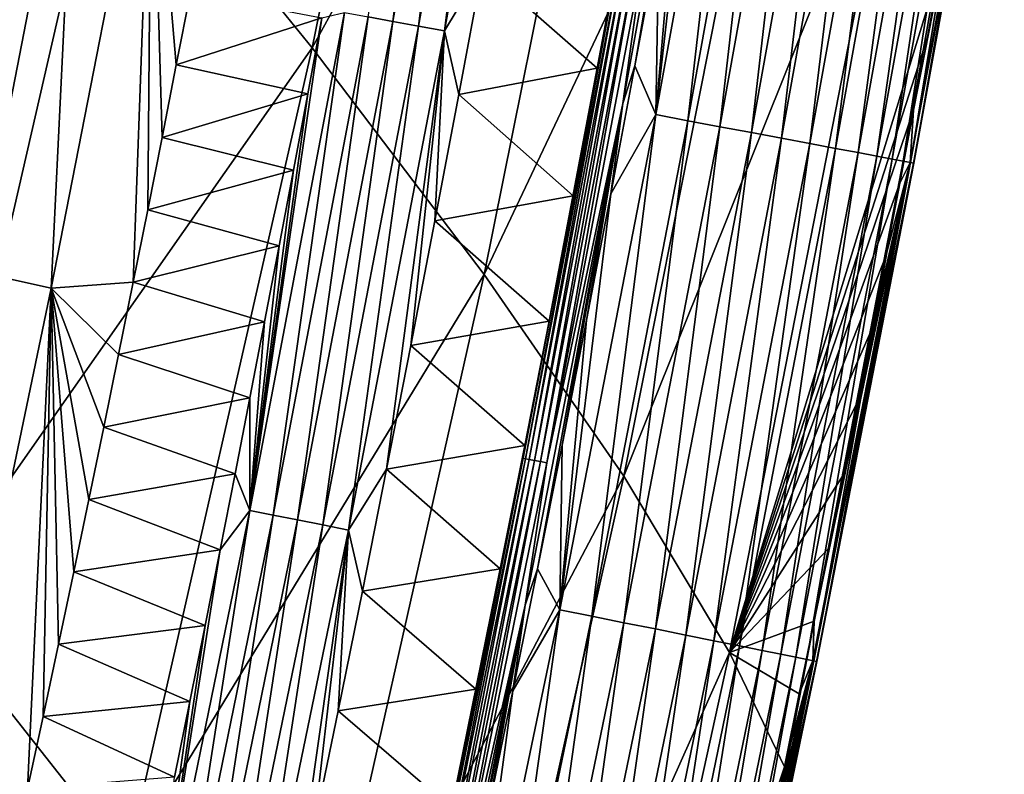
# Model space of a CAD drawing. Header units: millimetres. Extents: x -300 to 300, y -500 to 500.
# Tile 325 of 656: x 268 to 283, y -300 to -289. Entities that reach past the tile are written whole.
import ezdxf

# ---------------------------------------------------------------- set-up
doc = ezdxf.new("R2010")
doc.units = ezdxf.units.MM
doc.header["$LTSCALE"] = 81.481481
for name, color, linetype in [('19', 7, 'CONTINUOUS'), ('23', 7, 'CONTINUOUS'), ('26', 7, 'CONTINUOUS'), ('27', 7, 'CONTINUOUS'), ('29', 7, 'CONTINUOUS'), ('30', 7, 'CONTINUOUS'), ('32', 7, 'CONTINUOUS')]:
    doc.layers.add(name, color=color, linetype=linetype)

msp = doc.modelspace()

# ---------------------------------------------------------------- linework, layer by layer
at = {"layer": '19', "color": 7, "linetype": 'CONTINUOUS'}
for points in [[(272.438, -289.403, 23.823), (275.053, -276.563, 23.716), (269.342, -285.586, 27.976), (272.438, -289.403, 23.823)], [(272.438, -289.403, 23.823), (277.659, -279.91, 19.354), (275.053, -276.563, 23.716), (272.438, -289.403, 23.823)], [(275.055, -292.85, 19.442), (277.659, -279.91, 19.354), (272.438, -289.403, 23.823), (275.055, -292.85, 19.442)], [(275.055, -292.85, 19.442), (279.761, -282.899, 14.761), (277.659, -279.91, 19.354), (275.055, -292.85, 19.442)], [(262.977, -293.53, 32.049), (269.342, -285.586, 27.976), (265.784, -281.409, 31.909), (262.977, -293.53, 32.049)], [(277.176, -295.92, 14.828), (279.761, -282.899, 14.761), (275.055, -292.85, 19.442), (277.176, -295.92, 14.828)], [(277.176, -295.92, 14.828), (281.342, -285.523, 9.932), (279.761, -282.899, 14.761), (277.176, -295.92, 14.828)], [(266.528, -297.837, 28.103), (269.342, -285.586, 27.976), (262.977, -293.53, 32.049), (266.528, -297.837, 28.103)], [(266.528, -297.837, 28.103), (272.438, -289.403, 23.823), (269.342, -285.586, 27.976), (266.528, -297.837, 28.103)], [(278.785, -298.602, 9.975), (281.342, -285.523, 9.932), (277.176, -295.92, 14.828), (278.785, -298.602, 9.975)], [(281.342, -285.523, 9.932), (278.785, -298.602, 9.975), (281.997, -288.13, 6.219), (281.342, -285.523, 9.932)], [(281.997, -288.13, 6.219), (278.785, -298.602, 9.975), (281.791, -289.241, 6.226), (281.997, -288.13, 6.219)], [(281.791, -289.241, 6.226), (278.785, -298.602, 9.975), (281.583, -290.352, 6.232), (281.791, -289.241, 6.226)], [(269.626, -301.764, 23.932), (272.438, -289.403, 23.823), (266.528, -297.837, 28.103), (269.626, -301.764, 23.932)], [(269.626, -301.764, 23.932), (275.055, -292.85, 19.442), (272.438, -289.403, 23.823), (269.626, -301.764, 23.932)], [(281.583, -290.352, 6.232), (278.785, -298.602, 9.975), (281.373, -291.462, 6.239), (281.583, -290.352, 6.232)], [(281.373, -291.462, 6.239), (278.785, -298.602, 9.975), (281.161, -292.573, 6.245), (281.373, -291.462, 6.239)], [(281.161, -292.573, 6.245), (278.785, -298.602, 9.975), (280.947, -293.683, 6.252), (281.161, -292.573, 6.245)], [(272.252, -305.302, 19.532), (275.055, -292.85, 19.442), (269.626, -301.764, 23.932), (272.252, -305.302, 19.532)], [(272.252, -305.302, 19.532), (277.176, -295.92, 14.828), (275.055, -292.85, 19.442), (272.252, -305.302, 19.532)], [(280.947, -293.683, 6.252), (278.785, -298.602, 9.975), (280.731, -294.793, 6.258), (280.947, -293.683, 6.252)], [(280.731, -294.793, 6.258), (278.785, -298.602, 9.975), (280.512, -295.903, 6.265), (280.731, -294.793, 6.258)], [(274.392, -308.442, 14.896), (277.176, -295.92, 14.828), (272.252, -305.302, 19.532), (274.392, -308.442, 14.896)], [(274.392, -308.442, 14.896), (278.785, -298.602, 9.975), (277.176, -295.92, 14.828), (274.392, -308.442, 14.896)], [(280.512, -295.903, 6.265), (278.785, -298.602, 9.975), (280.292, -297.012, 6.271), (280.512, -295.903, 6.265)], [(280.292, -297.012, 6.271), (278.785, -298.602, 9.975), (280.069, -298.122, 6.278), (280.292, -297.012, 6.271)], [(263.516, -309.627, 28.232), (269.626, -301.764, 23.932), (266.528, -297.837, 28.103), (263.516, -309.627, 28.232)], [(280.069, -298.122, 6.278), (278.785, -298.602, 9.975), (279.844, -299.231, 6.284), (280.069, -298.122, 6.278)], [(276.028, -311.173, 10.018), (278.785, -298.602, 9.975), (274.392, -308.442, 14.896), (276.028, -311.173, 10.018)], [(278.785, -298.602, 9.975), (276.028, -311.173, 10.018), (279.617, -300.34, 6.291), (278.785, -298.602, 9.975)], [(279.844, -299.231, 6.284), (278.785, -298.602, 9.975), (279.617, -300.34, 6.291), (279.844, -299.231, 6.284)], [(279.617, -300.34, 6.291), (276.028, -311.173, 10.018), (279.388, -301.448, 6.298), (279.617, -300.34, 6.291)]]:
    msp.add_3dface(points, dxfattribs=at)
at = {"layer": '23', "color": 7, "linetype": 'CONTINUOUS'}
for points in [[(270.372, -289.665, 2.599), (270.586, -288.562, 2.596), (272.583, -288.951, 1.201), (270.372, -289.665, 2.599)], [(272.369, -290.107, 1.199), (270.372, -289.665, 2.599), (272.583, -288.951, 1.201), (272.369, -290.107, 1.199)], [(270.155, -290.767, 2.602), (270.372, -289.665, 2.599), (272.369, -290.107, 1.199), (270.155, -290.767, 2.602)], [(272.153, -291.263, 1.197), (270.155, -290.767, 2.602), (272.369, -290.107, 1.199), (272.153, -291.263, 1.197)], [(269.937, -291.869, 2.605), (270.155, -290.767, 2.602), (272.153, -291.263, 1.197), (269.937, -291.869, 2.605)], [(271.935, -292.418, 1.196), (269.937, -291.869, 2.605), (272.153, -291.263, 1.197), (271.935, -292.418, 1.196)], [(269.716, -292.97, 2.609), (269.937, -291.869, 2.605), (271.935, -292.418, 1.196), (269.716, -292.97, 2.609)], [(271.715, -293.574, 1.194), (269.716, -292.97, 2.609), (271.935, -292.418, 1.196), (271.715, -293.574, 1.194)], [(269.493, -294.071, 2.612), (269.716, -292.97, 2.609), (271.715, -293.574, 1.194), (269.493, -294.071, 2.612)], [(271.492, -294.729, 1.192), (269.493, -294.071, 2.612), (271.715, -293.574, 1.194), (271.492, -294.729, 1.192)], [(269.268, -295.173, 2.615), (269.493, -294.071, 2.612), (271.492, -294.729, 1.192), (269.268, -295.173, 2.615)], [(271.267, -295.884, 1.19), (269.268, -295.173, 2.615), (271.492, -294.729, 1.192), (271.267, -295.884, 1.19)], [(269.041, -296.273, 2.618), (269.268, -295.173, 2.615), (271.267, -295.884, 1.19), (269.041, -296.273, 2.618)], [(271.039, -297.038, 1.188), (269.041, -296.273, 2.618), (271.267, -295.884, 1.19), (271.039, -297.038, 1.188)], [(268.812, -297.374, 2.621), (269.041, -296.273, 2.618), (271.039, -297.038, 1.188), (268.812, -297.374, 2.621)], [(270.809, -298.192, 1.186), (268.812, -297.374, 2.621), (271.039, -297.038, 1.188), (270.809, -298.192, 1.186)], [(268.58, -298.474, 2.624), (268.812, -297.374, 2.621), (270.809, -298.192, 1.186), (268.58, -298.474, 2.624)], [(270.577, -299.345, 1.185), (268.58, -298.474, 2.624), (270.809, -298.192, 1.186), (270.577, -299.345, 1.185)], [(268.346, -299.574, 2.627), (268.58, -298.474, 2.624), (270.577, -299.345, 1.185), (268.346, -299.574, 2.627)], [(270.342, -300.498, 1.183), (268.346, -299.574, 2.627), (270.577, -299.345, 1.185), (270.342, -300.498, 1.183)], [(268.11, -300.674, 2.63), (268.346, -299.574, 2.627), (270.342, -300.498, 1.183), (268.11, -300.674, 2.63)]]:
    msp.add_3dface(points, dxfattribs=at)
at = {"layer": '26', "color": 7, "linetype": 'CONTINUOUS'}
for points in [[(268.86, -285.024, 4.491), (267.343, -292.81, 4.49), (267.805, -284.802, 5.586), (268.86, -285.024, 4.491)], [(268.86, -285.024, 4.491), (268.471, -293.062, 3.495), (267.343, -292.81, 4.49), (268.86, -285.024, 4.491)], [(269.992, -285.261, 3.484), (268.471, -293.062, 3.495), (268.86, -285.024, 4.491), (269.992, -285.261, 3.484)], [(269.992, -285.261, 3.484), (269.716, -292.97, 2.609), (268.471, -293.062, 3.495), (269.992, -285.261, 3.484)], [(269.937, -291.869, 2.605), (269.716, -292.97, 2.609), (269.992, -285.261, 3.484), (269.937, -291.869, 2.605)], [(270.155, -290.767, 2.602), (269.937, -291.869, 2.605), (269.992, -285.261, 3.484), (270.155, -290.767, 2.602)], [(270.586, -288.562, 2.596), (270.372, -289.665, 2.599), (269.992, -285.261, 3.484), (270.586, -288.562, 2.596)], [(270.372, -289.665, 2.599), (270.155, -290.767, 2.602), (269.992, -285.261, 3.484), (270.372, -289.665, 2.599)], [(268.471, -293.062, 3.495), (266.846, -300.834, 3.506), (267.343, -292.81, 4.49), (268.471, -293.062, 3.495)], [(269.716, -292.97, 2.609), (269.493, -294.071, 2.612), (268.471, -293.062, 3.495), (269.716, -292.97, 2.609)], [(268.471, -293.062, 3.495), (268.11, -300.674, 2.63), (266.846, -300.834, 3.506), (268.471, -293.062, 3.495)], [(268.346, -299.574, 2.627), (268.11, -300.674, 2.63), (268.471, -293.062, 3.495), (268.346, -299.574, 2.627)], [(268.58, -298.474, 2.624), (268.346, -299.574, 2.627), (268.471, -293.062, 3.495), (268.58, -298.474, 2.624)], [(269.493, -294.071, 2.612), (269.268, -295.173, 2.615), (268.471, -293.062, 3.495), (269.493, -294.071, 2.612)], [(269.268, -295.173, 2.615), (269.041, -296.273, 2.618), (268.471, -293.062, 3.495), (269.268, -295.173, 2.615)], [(269.041, -296.273, 2.618), (268.812, -297.374, 2.621), (268.471, -293.062, 3.495), (269.041, -296.273, 2.618)], [(268.812, -297.374, 2.621), (268.58, -298.474, 2.624), (268.471, -293.062, 3.495), (268.812, -297.374, 2.621)]]:
    msp.add_3dface(points, dxfattribs=at)
at = {"layer": '27', "color": 7, "linetype": 'CONTINUOUS'}
for points in [[(277.661, -290.421, 0.102), (278.421, -283.761, 0.031), (279.027, -282.885, 0.101), (277.661, -290.421, 0.102)], [(277.661, -290.421, 0.102), (279.027, -282.885, 0.101), (278.149, -290.513, 0.23), (277.661, -290.421, 0.102)], [(278.149, -290.513, 0.23), (279.027, -282.885, 0.101), (279.514, -282.97, 0.228), (278.149, -290.513, 0.23)], [(278.149, -290.513, 0.23), (279.514, -282.97, 0.228), (278.637, -290.604, 0.416), (278.149, -290.513, 0.23)], [(278.637, -290.604, 0.416), (279.514, -282.97, 0.228), (280.001, -283.056, 0.412), (278.637, -290.604, 0.416)], [(278.637, -290.604, 0.416), (280.001, -283.056, 0.412), (279.115, -290.694, 0.66), (278.637, -290.604, 0.416)], [(279.115, -290.694, 0.66), (280.001, -283.056, 0.412), (280.478, -283.14, 0.654), (279.115, -290.694, 0.66)], [(279.115, -290.694, 0.66), (280.478, -283.14, 0.654), (279.574, -290.781, 0.963), (279.115, -290.694, 0.66)], [(279.574, -290.781, 0.963), (280.478, -283.14, 0.654), (280.937, -283.22, 0.954), (279.574, -290.781, 0.963)], [(279.574, -290.781, 0.963), (280.937, -283.22, 0.954), (280.003, -290.861, 1.322), (279.574, -290.781, 0.963)], [(280.003, -290.861, 1.322), (280.937, -283.22, 0.954), (281.366, -283.296, 1.31), (280.003, -290.861, 1.322)], [(280.003, -290.861, 1.322), (281.366, -283.296, 1.31), (280.394, -290.935, 1.732), (280.003, -290.861, 1.322)], [(280.394, -290.935, 1.732), (281.366, -283.296, 1.31), (281.756, -283.364, 1.716), (280.394, -290.935, 1.732)], [(280.394, -290.935, 1.732), (281.756, -283.364, 1.716), (280.737, -290.999, 2.186), (280.394, -290.935, 1.732)], [(280.737, -290.999, 2.186), (281.756, -283.364, 1.716), (282.1, -283.425, 2.166), (280.737, -290.999, 2.186)], [(280.737, -290.999, 2.186), (282.1, -283.425, 2.166), (281.025, -291.053, 2.675), (280.737, -290.999, 2.186)], [(281.025, -291.053, 2.675), (282.1, -283.425, 2.166), (282.39, -283.476, 2.651), (281.025, -291.053, 2.675)], [(281.025, -291.053, 2.675), (282.39, -283.476, 2.651), (281.255, -291.097, 3.189), (281.025, -291.053, 2.675)], [(281.255, -291.097, 3.189), (282.39, -283.476, 2.651), (282.622, -283.516, 3.161), (281.255, -291.097, 3.189)], [(281.255, -291.097, 3.189), (282.622, -283.516, 3.161), (281.424, -291.129, 3.718), (281.255, -291.097, 3.189)], [(281.424, -291.129, 3.718), (282.622, -283.516, 3.161), (282.794, -283.547, 3.685), (281.424, -291.129, 3.718)], [(281.424, -291.129, 3.718), (282.794, -283.547, 3.685), (281.533, -291.149, 4.25), (281.424, -291.129, 3.718)], [(281.533, -291.149, 4.25), (282.794, -283.547, 3.685), (282.906, -283.566, 4.214), (281.533, -291.149, 4.25)], [(282.914, -283.568, 5.734), (281.583, -290.352, 6.232), (281.529, -291.148, 5.776), (282.914, -283.568, 5.734)], [(282.914, -283.568, 5.734), (281.529, -291.148, 5.776), (282.961, -283.576, 5.246), (282.914, -283.568, 5.734)], [(281.529, -291.148, 5.776), (281.58, -291.158, 5.287), (282.961, -283.576, 5.246), (281.529, -291.148, 5.776)], [(281.533, -291.149, 4.25), (282.906, -283.566, 4.214), (281.584, -291.158, 4.776), (281.533, -291.149, 4.25)], [(281.584, -291.158, 4.776), (282.96, -283.576, 4.737), (281.58, -291.158, 5.287), (281.584, -291.158, 4.776)], [(281.58, -291.158, 5.287), (282.96, -283.576, 4.737), (282.961, -283.576, 5.246), (281.58, -291.158, 5.287)], [(281.791, -289.241, 6.226), (281.583, -290.352, 6.232), (282.914, -283.568, 5.734), (281.791, -289.241, 6.226)], [(281.584, -291.158, 4.776), (282.906, -283.566, 4.214), (282.96, -283.576, 4.737), (281.584, -291.158, 4.776)], [(281.997, -288.13, 6.219), (281.791, -289.241, 6.226), (282.914, -283.568, 5.734), (281.997, -288.13, 6.219)], [(278.066, -285.747, 0.031), (278.421, -283.761, 0.031), (277.661, -290.421, 0.102), (278.066, -285.747, 0.031)], [(277.706, -287.719, 0.031), (278.066, -285.747, 0.031), (277.661, -290.421, 0.102), (277.706, -287.719, 0.031)], [(277.343, -289.679, 0.031), (277.706, -287.719, 0.031), (277.661, -290.421, 0.102), (277.343, -289.679, 0.031)], [(276.977, -291.623, 0.031), (277.343, -289.679, 0.031), (277.661, -290.421, 0.102), (276.977, -291.623, 0.031)], [(276.201, -297.95, 0.103), (276.977, -291.623, 0.031), (277.661, -290.421, 0.102), (276.201, -297.95, 0.103)], [(276.201, -297.95, 0.103), (277.661, -290.421, 0.102), (276.689, -298.048, 0.232), (276.201, -297.95, 0.103)], [(276.689, -298.048, 0.232), (277.661, -290.421, 0.102), (278.149, -290.513, 0.23), (276.689, -298.048, 0.232)], [(281.583, -290.352, 6.232), (281.373, -291.462, 6.239), (281.529, -291.148, 5.776), (281.583, -290.352, 6.232)], [(276.689, -298.048, 0.232), (278.149, -290.513, 0.23), (277.178, -298.147, 0.419), (276.689, -298.048, 0.232)], [(277.178, -298.147, 0.419), (278.149, -290.513, 0.23), (278.637, -290.604, 0.416), (277.178, -298.147, 0.419)], [(277.178, -298.147, 0.419), (278.637, -290.604, 0.416), (277.657, -298.243, 0.666), (277.178, -298.147, 0.419)], [(277.657, -298.243, 0.666), (278.637, -290.604, 0.416), (279.115, -290.694, 0.66), (277.657, -298.243, 0.666)], [(277.657, -298.243, 0.666), (279.115, -290.694, 0.66), (278.117, -298.336, 0.972), (277.657, -298.243, 0.666)], [(278.117, -298.336, 0.972), (279.115, -290.694, 0.66), (279.574, -290.781, 0.963), (278.117, -298.336, 0.972)], [(278.117, -298.336, 0.972), (279.574, -290.781, 0.963), (278.547, -298.422, 1.334), (278.117, -298.336, 0.972)], [(278.547, -298.422, 1.334), (279.574, -290.781, 0.963), (280.003, -290.861, 1.322), (278.547, -298.422, 1.334)], [(278.547, -298.422, 1.334), (280.003, -290.861, 1.322), (278.937, -298.501, 1.748), (278.547, -298.422, 1.334)], [(278.937, -298.501, 1.748), (280.003, -290.861, 1.322), (280.394, -290.935, 1.732), (278.937, -298.501, 1.748)], [(278.937, -298.501, 1.748), (280.394, -290.935, 1.732), (279.279, -298.569, 2.207), (278.937, -298.501, 1.748)], [(279.279, -298.569, 2.207), (280.394, -290.935, 1.732), (280.737, -290.999, 2.186), (279.279, -298.569, 2.207)], [(279.279, -298.569, 2.207), (280.737, -290.999, 2.186), (279.565, -298.627, 2.7), (279.279, -298.569, 2.207)], [(279.565, -298.627, 2.7), (280.737, -290.999, 2.186), (281.025, -291.053, 2.675), (279.565, -298.627, 2.7)], [(279.565, -298.627, 2.7), (281.025, -291.053, 2.675), (279.793, -298.673, 3.219), (279.565, -298.627, 2.7)], [(279.793, -298.673, 3.219), (281.025, -291.053, 2.675), (281.255, -291.097, 3.189), (279.793, -298.673, 3.219)], [(279.793, -298.673, 3.219), (281.255, -291.097, 3.189), (279.959, -298.706, 3.751), (279.793, -298.673, 3.219)], [(279.959, -298.706, 3.751), (281.255, -291.097, 3.189), (281.424, -291.129, 3.718), (279.959, -298.706, 3.751)], [(279.959, -298.706, 3.751), (281.424, -291.129, 3.718), (280.065, -298.728, 4.286), (279.959, -298.706, 3.751)], [(281.529, -291.148, 5.776), (280.069, -298.122, 6.278), (280.048, -298.724, 5.82), (281.529, -291.148, 5.776)], [(281.529, -291.148, 5.776), (280.048, -298.724, 5.82), (281.58, -291.158, 5.287), (281.529, -291.148, 5.776)], [(280.048, -298.724, 5.82), (280.104, -298.736, 5.329), (281.58, -291.158, 5.287), (280.048, -298.724, 5.82)], [(280.065, -298.728, 4.286), (281.424, -291.129, 3.718), (281.533, -291.149, 4.25), (280.065, -298.728, 4.286)], [(280.065, -298.728, 4.286), (281.533, -291.149, 4.25), (280.111, -298.737, 4.815), (280.065, -298.728, 4.286)], [(280.292, -297.012, 6.271), (280.069, -298.122, 6.278), (281.529, -291.148, 5.776), (280.292, -297.012, 6.271)], [(280.111, -298.737, 4.815), (281.584, -291.158, 4.776), (280.104, -298.736, 5.329), (280.111, -298.737, 4.815)], [(280.104, -298.736, 5.329), (281.584, -291.158, 4.776), (281.58, -291.158, 5.287), (280.104, -298.736, 5.329)], [(280.111, -298.737, 4.815), (281.533, -291.149, 4.25), (281.584, -291.158, 4.776), (280.111, -298.737, 4.815)], [(280.512, -295.903, 6.265), (280.292, -297.012, 6.271), (281.529, -291.148, 5.776), (280.512, -295.903, 6.265)], [(280.731, -294.793, 6.258), (280.512, -295.903, 6.265), (281.529, -291.148, 5.776), (280.731, -294.793, 6.258)], [(280.947, -293.683, 6.252), (280.731, -294.793, 6.258), (281.529, -291.148, 5.776), (280.947, -293.683, 6.252)], [(281.161, -292.573, 6.245), (280.947, -293.683, 6.252), (281.529, -291.148, 5.776), (281.161, -292.573, 6.245)], [(281.373, -291.462, 6.239), (281.161, -292.573, 6.245), (281.529, -291.148, 5.776), (281.373, -291.462, 6.239)], [(276.608, -293.546, 0.031), (276.977, -291.623, 0.031), (276.201, -297.95, 0.103), (276.608, -293.546, 0.031)], [(276.237, -295.446, 0.031), (276.608, -293.546, 0.031), (276.201, -297.95, 0.103), (276.237, -295.446, 0.031)], [(275.864, -297.327, 0.031), (276.237, -295.446, 0.031), (276.201, -297.95, 0.103), (275.864, -297.327, 0.031)], [(275.489, -299.183, 0.031), (275.864, -297.327, 0.031), (276.201, -297.95, 0.103), (275.489, -299.183, 0.031)], [(274.639, -305.471, 0.103), (275.489, -299.183, 0.031), (276.201, -297.95, 0.103), (274.639, -305.471, 0.103)], [(274.639, -305.471, 0.103), (276.201, -297.95, 0.103), (275.128, -305.577, 0.234), (274.639, -305.471, 0.103)], [(275.128, -305.577, 0.234), (276.201, -297.95, 0.103), (276.689, -298.048, 0.232), (275.128, -305.577, 0.234)], [(275.128, -305.577, 0.234), (276.689, -298.048, 0.232), (275.618, -305.682, 0.423), (275.128, -305.577, 0.234)], [(275.618, -305.682, 0.423), (276.689, -298.048, 0.232), (277.178, -298.147, 0.419), (275.618, -305.682, 0.423)], [(275.618, -305.682, 0.423), (277.178, -298.147, 0.419), (276.098, -305.786, 0.672), (275.618, -305.682, 0.423)], [(276.098, -305.786, 0.672), (277.178, -298.147, 0.419), (277.657, -298.243, 0.666), (276.098, -305.786, 0.672)], [(280.069, -298.122, 6.278), (279.844, -299.231, 6.284), (280.048, -298.724, 5.82), (280.069, -298.122, 6.278)], [(276.098, -305.786, 0.672), (277.657, -298.243, 0.666), (276.558, -305.885, 0.981), (276.098, -305.786, 0.672)], [(276.558, -305.885, 0.981), (277.657, -298.243, 0.666), (278.117, -298.336, 0.972), (276.558, -305.885, 0.981)], [(276.558, -305.885, 0.981), (278.117, -298.336, 0.972), (276.988, -305.977, 1.347), (276.558, -305.885, 0.981)], [(276.988, -305.977, 1.347), (278.117, -298.336, 0.972), (278.547, -298.422, 1.334), (276.988, -305.977, 1.347)], [(276.988, -305.977, 1.347), (278.547, -298.422, 1.334), (277.377, -306.061, 1.765), (276.988, -305.977, 1.347)], [(277.377, -306.061, 1.765), (278.547, -298.422, 1.334), (278.937, -298.501, 1.748), (277.377, -306.061, 1.765)], [(277.377, -306.061, 1.765), (278.937, -298.501, 1.748), (277.718, -306.135, 2.228), (277.377, -306.061, 1.765)], [(277.718, -306.135, 2.228), (278.937, -298.501, 1.748), (279.279, -298.569, 2.207), (277.718, -306.135, 2.228)], [(277.718, -306.135, 2.228), (279.279, -298.569, 2.207), (278.003, -306.196, 2.726), (277.718, -306.135, 2.228)], [(278.003, -306.196, 2.726), (279.279, -298.569, 2.207), (279.565, -298.627, 2.7), (278.003, -306.196, 2.726)], [(278.003, -306.196, 2.726), (279.565, -298.627, 2.7), (278.228, -306.245, 3.248), (278.003, -306.196, 2.726)], [(278.228, -306.245, 3.248), (279.565, -298.627, 2.7), (279.793, -298.673, 3.219), (278.228, -306.245, 3.248)], [(278.228, -306.245, 3.248), (279.793, -298.673, 3.219), (278.391, -306.28, 3.785), (278.228, -306.245, 3.248)], [(278.391, -306.28, 3.785), (279.793, -298.673, 3.219), (279.959, -298.706, 3.751), (278.391, -306.28, 3.785)], [(278.391, -306.28, 3.785), (279.959, -298.706, 3.751), (278.493, -306.302, 4.324), (278.391, -306.28, 3.785)], [(278.687, -304.773, 6.318), (278.448, -305.881, 6.324), (280.048, -298.724, 5.82), (278.687, -304.773, 6.318)], [(280.048, -298.724, 5.82), (278.448, -305.881, 6.324), (278.464, -306.296, 5.865), (280.048, -298.724, 5.82)], [(280.048, -298.724, 5.82), (278.464, -306.296, 5.865), (280.104, -298.736, 5.329), (280.048, -298.724, 5.82)], [(278.464, -306.296, 5.865), (278.524, -306.309, 5.372), (280.104, -298.736, 5.329), (278.464, -306.296, 5.865)], [(278.493, -306.302, 4.324), (279.959, -298.706, 3.751), (280.065, -298.728, 4.286), (278.493, -306.302, 4.324)], [(278.493, -306.302, 4.324), (280.065, -298.728, 4.286), (278.536, -306.311, 4.856), (278.493, -306.302, 4.324)], [(278.524, -306.309, 5.372), (280.111, -298.737, 4.815), (280.104, -298.736, 5.329), (278.524, -306.309, 5.372)], [(278.536, -306.311, 4.856), (280.111, -298.737, 4.815), (278.524, -306.309, 5.372), (278.536, -306.311, 4.856)], [(278.536, -306.311, 4.856), (280.065, -298.728, 4.286), (280.111, -298.737, 4.815), (278.536, -306.311, 4.856)], [(278.923, -303.665, 6.311), (278.687, -304.773, 6.318), (280.048, -298.724, 5.82), (278.923, -303.665, 6.311)], [(279.157, -302.557, 6.304), (278.923, -303.665, 6.311), (280.048, -298.724, 5.82), (279.157, -302.557, 6.304)], [(279.388, -301.448, 6.298), (279.157, -302.557, 6.304), (280.048, -298.724, 5.82), (279.388, -301.448, 6.298)], [(279.617, -300.34, 6.291), (279.388, -301.448, 6.298), (280.048, -298.724, 5.82), (279.617, -300.34, 6.291)], [(279.844, -299.231, 6.284), (279.617, -300.34, 6.291), (280.048, -298.724, 5.82), (279.844, -299.231, 6.284)], [(275.115, -301.007, 0.031), (275.489, -299.183, 0.031), (274.639, -305.471, 0.103), (275.115, -301.007, 0.031)]]:
    msp.add_3dface(points, dxfattribs=at)
at = {"layer": '29', "color": 7, "linetype": 'CONTINUOUS'}
for points in [[(276.772, -289.714, 0.5), (275.026, -288.183, 0.5), (277.135, -287.761, 0.5), (276.772, -289.714, 0.5)], [(274.667, -290.115, 0.5), (275.026, -288.183, 0.5), (276.772, -289.714, 0.5), (274.667, -290.115, 0.5)], [(276.406, -291.655, 0.5), (274.667, -290.115, 0.5), (276.772, -289.714, 0.5), (276.406, -291.655, 0.5)], [(274.304, -292.034, 0.5), (274.667, -290.115, 0.5), (276.406, -291.655, 0.5), (274.304, -292.034, 0.5)], [(276.04, -293.564, 0.5), (274.304, -292.034, 0.5), (276.406, -291.655, 0.5), (276.04, -293.564, 0.5)], [(273.938, -293.934, 0.5), (274.304, -292.034, 0.5), (276.04, -293.564, 0.5), (273.938, -293.934, 0.5)], [(275.671, -295.452, 0.5), (273.938, -293.934, 0.5), (276.04, -293.564, 0.5), (275.671, -295.452, 0.5)], [(273.57, -295.814, 0.5), (273.938, -293.934, 0.5), (275.671, -295.452, 0.5), (273.57, -295.814, 0.5)], [(275.298, -297.329, 0.5), (273.57, -295.814, 0.5), (275.671, -295.452, 0.5), (275.298, -297.329, 0.5)], [(273.201, -297.666, 0.5), (273.57, -295.814, 0.5), (275.298, -297.329, 0.5), (273.201, -297.666, 0.5)], [(274.928, -299.159, 0.5), (273.201, -297.666, 0.5), (275.298, -297.329, 0.5), (274.928, -299.159, 0.5)], [(272.832, -299.487, 0.5), (273.201, -297.666, 0.5), (274.928, -299.159, 0.5), (272.832, -299.487, 0.5)], [(274.556, -300.972, 0.5), (272.832, -299.487, 0.5), (274.928, -299.159, 0.5), (274.556, -300.972, 0.5)], [(272.463, -301.282, 0.5), (272.832, -299.487, 0.5), (274.556, -300.972, 0.5), (272.463, -301.282, 0.5)]]:
    msp.add_3dface(points, dxfattribs=at)
at = {"layer": '30', "color": 7, "linetype": 'CONTINUOUS'}
for points in [[(277.343, -289.679, 0.031), (277.161, -290.253, 0.028), (278.549, -282.606, 0.028), (277.343, -289.679, 0.031)], [(277.161, -290.253, 0.028), (277.47, -288.039, 0.042), (278.549, -282.606, 0.028), (277.161, -290.253, 0.028)], [(277.706, -287.719, 0.031), (277.343, -289.679, 0.031), (278.549, -282.606, 0.028), (277.706, -287.719, 0.031)], [(276.772, -289.714, 0.5), (277.135, -287.761, 0.5), (277.111, -287.973, 0.404), (276.772, -289.714, 0.5)], [(275.648, -295.646, 0.404), (276.772, -289.714, 0.5), (277.111, -287.973, 0.404), (275.648, -295.646, 0.404)], [(275.648, -295.646, 0.404), (277.111, -287.973, 0.404), (275.683, -295.653, 0.307), (275.648, -295.646, 0.404)], [(275.683, -295.653, 0.307), (277.111, -287.973, 0.404), (277.146, -287.98, 0.307), (275.683, -295.653, 0.307)], [(275.683, -295.653, 0.307), (277.146, -287.98, 0.307), (275.739, -295.664, 0.216), (275.683, -295.653, 0.307)], [(275.739, -295.664, 0.216), (277.146, -287.98, 0.307), (277.203, -287.99, 0.216), (275.739, -295.664, 0.216)], [(275.739, -295.664, 0.216), (277.203, -287.99, 0.216), (275.816, -295.679, 0.138), (275.739, -295.664, 0.216)], [(275.816, -295.679, 0.138), (277.203, -287.99, 0.216), (277.279, -288.004, 0.138), (275.816, -295.679, 0.138)], [(275.816, -295.679, 0.138), (277.279, -288.004, 0.138), (275.907, -295.697, 0.079), (275.816, -295.679, 0.138)], [(275.907, -295.697, 0.079), (277.279, -288.004, 0.138), (277.371, -288.021, 0.079), (275.907, -295.697, 0.079)], [(275.907, -295.697, 0.079), (277.371, -288.021, 0.079), (276.006, -295.716, 0.042), (275.907, -295.697, 0.079)], [(276.006, -295.716, 0.042), (277.371, -288.021, 0.079), (277.47, -288.039, 0.042), (276.006, -295.716, 0.042)], [(276.006, -295.716, 0.042), (277.47, -288.039, 0.042), (277.161, -290.253, 0.028), (276.006, -295.716, 0.042)], [(277.343, -289.679, 0.031), (276.977, -291.623, 0.031), (277.161, -290.253, 0.028), (277.343, -289.679, 0.031)], [(276.406, -291.655, 0.5), (276.772, -289.714, 0.5), (275.648, -295.646, 0.404), (276.406, -291.655, 0.5)], [(275.864, -297.327, 0.031), (275.677, -297.882, 0.028), (277.161, -290.253, 0.028), (275.864, -297.327, 0.031)], [(275.677, -297.882, 0.028), (276.006, -295.716, 0.042), (277.161, -290.253, 0.028), (275.677, -297.882, 0.028)], [(276.237, -295.446, 0.031), (275.864, -297.327, 0.031), (277.161, -290.253, 0.028), (276.237, -295.446, 0.031)], [(276.608, -293.546, 0.031), (276.237, -295.446, 0.031), (277.161, -290.253, 0.028), (276.608, -293.546, 0.031)], [(276.977, -291.623, 0.031), (276.608, -293.546, 0.031), (277.161, -290.253, 0.028), (276.977, -291.623, 0.031)], [(276.04, -293.564, 0.5), (276.406, -291.655, 0.5), (275.648, -295.646, 0.404), (276.04, -293.564, 0.5)], [(275.671, -295.452, 0.5), (276.04, -293.564, 0.5), (275.648, -295.646, 0.404), (275.671, -295.452, 0.5)], [(275.298, -297.329, 0.5), (275.671, -295.452, 0.5), (275.648, -295.646, 0.404), (275.298, -297.329, 0.5)], [(274.084, -303.298, 0.404), (275.298, -297.329, 0.5), (275.648, -295.646, 0.404), (274.084, -303.298, 0.404)], [(274.084, -303.298, 0.404), (275.648, -295.646, 0.404), (274.119, -303.306, 0.307), (274.084, -303.298, 0.404)], [(274.119, -303.306, 0.307), (275.648, -295.646, 0.404), (275.683, -295.653, 0.307), (274.119, -303.306, 0.307)], [(274.119, -303.306, 0.307), (275.683, -295.653, 0.307), (274.175, -303.318, 0.216), (274.119, -303.306, 0.307)], [(274.175, -303.318, 0.216), (275.683, -295.653, 0.307), (275.739, -295.664, 0.216), (274.175, -303.318, 0.216)], [(274.175, -303.318, 0.216), (275.739, -295.664, 0.216), (274.252, -303.334, 0.138), (274.175, -303.318, 0.216)], [(274.252, -303.334, 0.138), (275.739, -295.664, 0.216), (275.816, -295.679, 0.138), (274.252, -303.334, 0.138)], [(274.252, -303.334, 0.138), (275.816, -295.679, 0.138), (274.343, -303.353, 0.079), (274.252, -303.334, 0.138)], [(274.343, -303.353, 0.079), (275.816, -295.679, 0.138), (275.907, -295.697, 0.079), (274.343, -303.353, 0.079)], [(274.343, -303.353, 0.079), (275.907, -295.697, 0.079), (274.441, -303.374, 0.042), (274.343, -303.353, 0.079)], [(274.441, -303.374, 0.042), (275.907, -295.697, 0.079), (276.006, -295.716, 0.042), (274.441, -303.374, 0.042)], [(274.441, -303.374, 0.042), (276.006, -295.716, 0.042), (275.677, -297.882, 0.028), (274.441, -303.374, 0.042)], [(274.928, -299.159, 0.5), (275.298, -297.329, 0.5), (274.084, -303.298, 0.404), (274.928, -299.159, 0.5)], [(275.864, -297.327, 0.031), (275.489, -299.183, 0.031), (275.677, -297.882, 0.028), (275.864, -297.327, 0.031)], [(274.365, -304.573, 0.031), (274.092, -305.492, 0.028), (275.677, -297.882, 0.028), (274.365, -304.573, 0.031)], [(274.092, -305.492, 0.028), (274.441, -303.374, 0.042), (275.677, -297.882, 0.028), (274.092, -305.492, 0.028)], [(274.74, -302.801, 0.031), (274.365, -304.573, 0.031), (275.677, -297.882, 0.028), (274.74, -302.801, 0.031)], [(275.115, -301.007, 0.031), (274.74, -302.801, 0.031), (275.677, -297.882, 0.028), (275.115, -301.007, 0.031)], [(275.489, -299.183, 0.031), (275.115, -301.007, 0.031), (275.677, -297.882, 0.028), (275.489, -299.183, 0.031)], [(274.556, -300.972, 0.5), (274.928, -299.159, 0.5), (274.084, -303.298, 0.404), (274.556, -300.972, 0.5)]]:
    msp.add_3dface(points, dxfattribs=at)
at = {"layer": '32', "color": 7, "linetype": 'CONTINUOUS'}
for points in [[(273.288, -288.933, 0.822), (274.639, -281.34, 0.827), (273.664, -289.003, 0.681), (273.288, -288.933, 0.822)], [(273.664, -289.003, 0.681), (274.639, -281.34, 0.827), (275.019, -281.406, 0.684), (273.664, -289.003, 0.681)], [(273.664, -289.003, 0.681), (275.019, -281.406, 0.684), (274.053, -289.075, 0.58), (273.664, -289.003, 0.681)], [(274.053, -289.075, 0.58), (275.019, -281.406, 0.684), (275.411, -281.474, 0.581), (274.053, -289.075, 0.58)], [(274.053, -289.075, 0.58), (275.411, -281.474, 0.581), (274.447, -289.149, 0.519), (274.053, -289.075, 0.58)], [(274.447, -289.149, 0.519), (275.411, -281.474, 0.581), (275.81, -281.543, 0.52), (274.447, -289.149, 0.519)], [(275.026, -288.183, 0.5), (274.447, -289.149, 0.519), (275.81, -281.543, 0.52), (275.026, -288.183, 0.5)], [(275.026, -288.183, 0.5), (274.667, -290.115, 0.5), (274.447, -289.149, 0.519), (275.026, -288.183, 0.5)], [(271.488, -296.439, 0.991), (272.583, -288.951, 1.201), (272.93, -288.867, 1), (271.488, -296.439, 0.991)], [(271.488, -296.439, 0.991), (272.93, -288.867, 1), (271.843, -296.51, 0.816), (271.488, -296.439, 0.991)], [(271.843, -296.51, 0.816), (272.93, -288.867, 1), (273.288, -288.933, 0.822), (271.843, -296.51, 0.816)], [(271.843, -296.51, 0.816), (273.288, -288.933, 0.822), (272.215, -296.584, 0.678), (271.843, -296.51, 0.816)], [(272.215, -296.584, 0.678), (273.288, -288.933, 0.822), (273.664, -289.003, 0.681), (272.215, -296.584, 0.678)], [(272.369, -290.107, 1.199), (272.583, -288.951, 1.201), (271.488, -296.439, 0.991), (272.369, -290.107, 1.199)], [(272.215, -296.584, 0.678), (273.664, -289.003, 0.681), (272.599, -296.661, 0.578), (272.215, -296.584, 0.678)], [(272.599, -296.661, 0.578), (273.664, -289.003, 0.681), (274.053, -289.075, 0.58), (272.599, -296.661, 0.578)], [(272.599, -296.661, 0.578), (274.053, -289.075, 0.58), (272.989, -296.739, 0.519), (272.599, -296.661, 0.578)], [(272.989, -296.739, 0.519), (274.053, -289.075, 0.58), (274.447, -289.149, 0.519), (272.989, -296.739, 0.519)], [(273.57, -295.814, 0.5), (272.989, -296.739, 0.519), (274.447, -289.149, 0.519), (273.57, -295.814, 0.5)], [(273.938, -293.934, 0.5), (273.57, -295.814, 0.5), (274.447, -289.149, 0.519), (273.938, -293.934, 0.5)], [(274.304, -292.034, 0.5), (273.938, -293.934, 0.5), (274.447, -289.149, 0.519), (274.304, -292.034, 0.5)], [(274.667, -290.115, 0.5), (274.304, -292.034, 0.5), (274.447, -289.149, 0.519), (274.667, -290.115, 0.5)], [(272.153, -291.263, 1.197), (272.369, -290.107, 1.199), (271.488, -296.439, 0.991), (272.153, -291.263, 1.197)], [(271.935, -292.418, 1.196), (272.153, -291.263, 1.197), (271.488, -296.439, 0.991), (271.935, -292.418, 1.196)], [(271.715, -293.574, 1.194), (271.935, -292.418, 1.196), (271.488, -296.439, 0.991), (271.715, -293.574, 1.194)], [(271.492, -294.729, 1.192), (271.715, -293.574, 1.194), (271.488, -296.439, 0.991), (271.492, -294.729, 1.192)], [(271.267, -295.884, 1.19), (271.492, -294.729, 1.192), (271.488, -296.439, 0.991), (271.267, -295.884, 1.19)], [(273.57, -295.814, 0.5), (273.201, -297.666, 0.5), (272.989, -296.739, 0.519), (273.57, -295.814, 0.5)], [(271.039, -297.038, 1.188), (271.267, -295.884, 1.19), (271.488, -296.439, 0.991), (271.039, -297.038, 1.188)], [(269.946, -303.986, 0.982), (271.039, -297.038, 1.188), (271.488, -296.439, 0.991), (269.946, -303.986, 0.982)], [(269.946, -303.986, 0.982), (271.488, -296.439, 0.991), (270.297, -304.062, 0.811), (269.946, -303.986, 0.982)], [(270.297, -304.062, 0.811), (271.488, -296.439, 0.991), (271.843, -296.51, 0.816), (270.297, -304.062, 0.811)], [(270.297, -304.062, 0.811), (271.843, -296.51, 0.816), (270.666, -304.14, 0.675), (270.297, -304.062, 0.811)], [(270.666, -304.14, 0.675), (271.843, -296.51, 0.816), (272.215, -296.584, 0.678), (270.666, -304.14, 0.675)], [(270.666, -304.14, 0.675), (272.215, -296.584, 0.678), (271.045, -304.221, 0.577), (270.666, -304.14, 0.675)], [(271.045, -304.221, 0.577), (272.215, -296.584, 0.678), (272.599, -296.661, 0.578), (271.045, -304.221, 0.577)], [(271.045, -304.221, 0.577), (272.599, -296.661, 0.578), (271.431, -304.304, 0.519), (271.045, -304.221, 0.577)], [(271.431, -304.304, 0.519), (272.599, -296.661, 0.578), (272.989, -296.739, 0.519), (271.431, -304.304, 0.519)], [(272.092, -303.051, 0.5), (271.431, -304.304, 0.519), (272.989, -296.739, 0.519), (272.092, -303.051, 0.5)], [(272.463, -301.282, 0.5), (272.092, -303.051, 0.5), (272.989, -296.739, 0.519), (272.463, -301.282, 0.5)], [(272.832, -299.487, 0.5), (272.463, -301.282, 0.5), (272.989, -296.739, 0.519), (272.832, -299.487, 0.5)], [(273.201, -297.666, 0.5), (272.832, -299.487, 0.5), (272.989, -296.739, 0.519), (273.201, -297.666, 0.5)], [(270.809, -298.192, 1.186), (271.039, -297.038, 1.188), (269.946, -303.986, 0.982), (270.809, -298.192, 1.186)], [(270.577, -299.345, 1.185), (270.809, -298.192, 1.186), (269.946, -303.986, 0.982), (270.577, -299.345, 1.185)], [(270.342, -300.498, 1.183), (270.577, -299.345, 1.185), (269.946, -303.986, 0.982), (270.342, -300.498, 1.183)]]:
    msp.add_3dface(points, dxfattribs=at)

doc.saveas('drawing.dxf')
